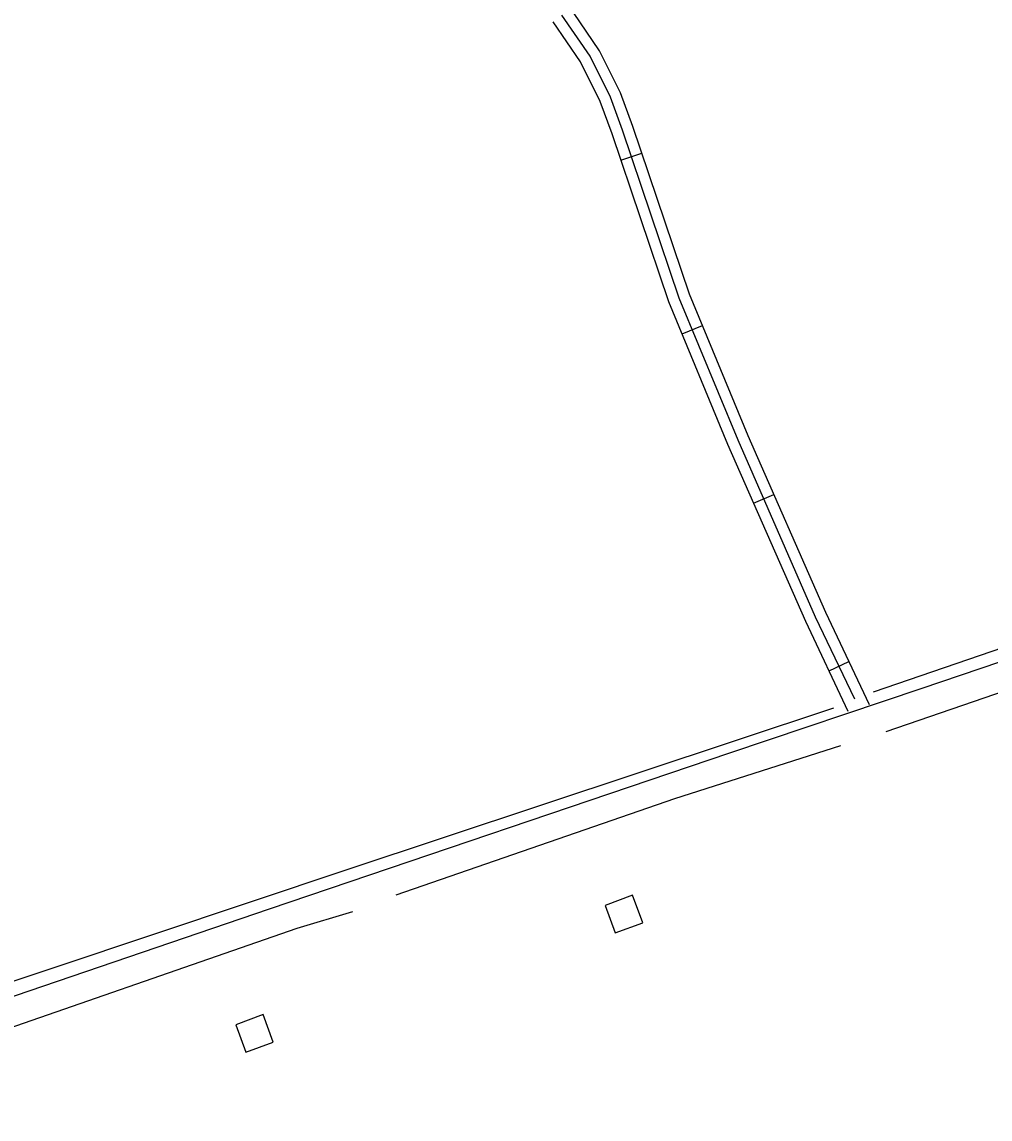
# Model space of a CAD drawing. Extents: x 3161514 to 3199414, y 831166 to 856601.
# Drawn here: x 3168498 to 3169818, y 847172 to 848667 of the extents above; entities that cross this region are included whole.
import ezdxf

# ---------------------------------------------------------------- set-up
doc = ezdxf.new("R2010")
doc.units = 0
for name, color, linetype in [('V-BLDG-OTLN', 7, 'Continuous'), ('V-ROAD-CNTR', 7, 'Continuous'), ('V-TOPO-SHOR', 7, 'Continuous')]:
    doc.layers.add(name, color=color, linetype=linetype)

msp = doc.modelspace()

# ---------------------------------------------------------------- linework, layer by layer
at = {"layer": 'V-BLDG-OTLN'}
for points in [[(3169330.5, 847477.4), (3169292.9, 847463.6), (3169306.7, 847426.1), (3169344.2, 847439.8)], [(3168827, 847314.8), (3168789.5, 847301), (3168803.2, 847263.5), (3168840.8, 847277.2)]]:
    msp.add_lwpolyline(points, close=True, dxfattribs=at)
at = {"layer": 'V-ROAD-CNTR'}
for p, q in [((3169314.5, 848478.8), (3169343, 848488.4)), ((3169397.8, 848242.1), (3169425.5, 848253.6)), ((3169495.3, 848011.6), (3169522.8, 848023.6)), ((3169598.1, 847783.2), (3169625.2, 847796))]:
    msp.add_line(p, q, dxfattribs=at)
for points in [[(3169633.1, 847744.4), (3169579.9, 847856.4), (3169474.1, 848097.2), (3169393.7, 848291), (3169316.6, 848519.7), (3169300.1, 848564.6), (3169272.5, 848620.4), (3169233.8, 848676.6)], [(3169653.2, 847737), (3169593.6, 847862.6), (3169487.9, 848103.1), (3169407.8, 848296.3), (3169330.7, 848524.7), (3169313.9, 848570.6), (3169285.5, 848628), (3169249.8, 848679.9)], [(3169624.4, 847727.7), (3169566.3, 847850.2), (3169460.3, 848091.3), (3169379.7, 848285.8), (3169302.4, 848514.7), (3169286.3, 848558.7), (3169259.6, 848612.8), (3169222, 848667.3)], [(3170151.9, 847903.9), (3169724.4, 847758.9), (3169462.6, 847671.1), (3168835.2, 847458.3), (3168026.5, 847183), (3167443.5, 846986.7), (3167154.8, 846885.7), (3167072.1, 846866.3), (3167005.7, 846848.1), (3166944.1, 846842.2), (3166869.4, 846839.3), (3166632.7, 846838), (3165733.5, 846846.7)]]:
    msp.add_lwpolyline(points, dxfattribs=at)
at = {"layer": 'V-TOPO-SHOR'}
msp.add_line((3168941.5, 847512.4), (3169604.8, 847732.9), dxfattribs=at)
for points in [[(3170729, 848115.8), (3170490.6, 848038.4), (3170110.1, 847908.9), (3169658.5, 847754.2)], [(3169675.9, 847700.5), (3169928.5, 847787.3), (3170328, 847923.1)], [(3169008, 847478.2), (3169388.2, 847609.3), (3169614.3, 847681.5)], [(3168162.2, 847242.5), (3168375.1, 847314.7), (3168411.2, 847335.6), (3168941.5, 847512.4)], [(3167966.5, 847117.1), (3168356.1, 847252), (3168369.4, 847255.8), (3168382.7, 847250.1), (3168396, 847252), (3168401.7, 847269.1), (3168873.1, 847432.6), (3168949.1, 847455.4)]]:
    msp.add_lwpolyline(points, dxfattribs=at)

doc.saveas('drawing.dxf')
